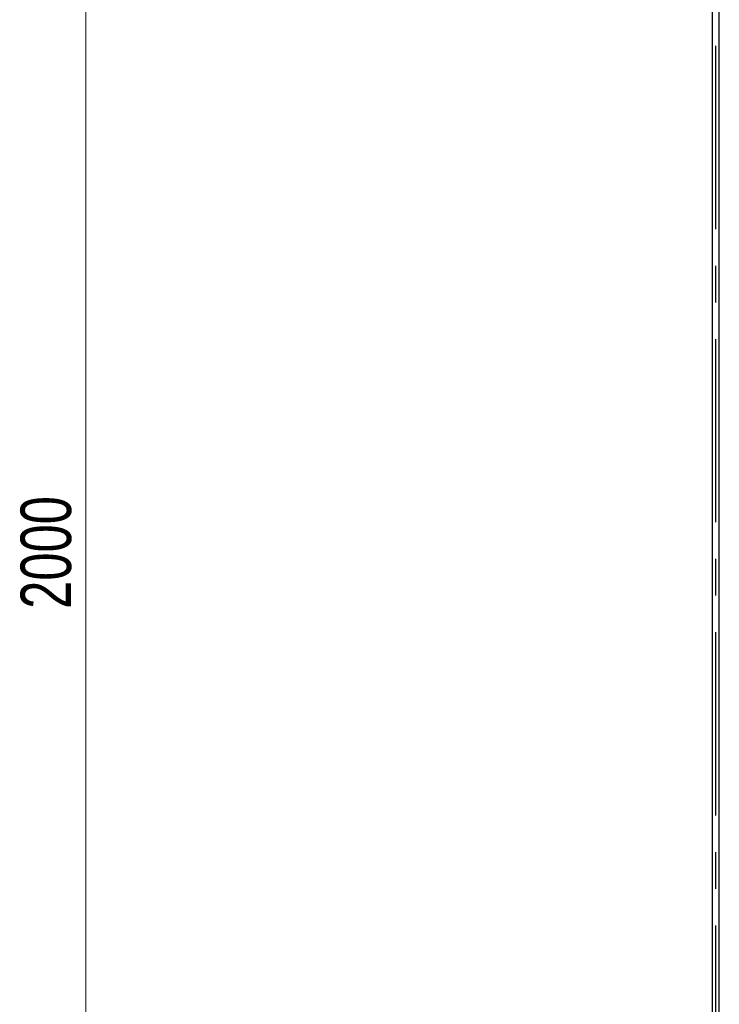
# Model space of a CAD drawing. Header units: millimetres. Extents: x 54 to 130, y 13 to 286.
# Tile 651 of 656: x 54 to 103, y 81 to 150. Entities that reach past the tile are written whole.
import ezdxf

# ---------------------------------------------------------------- set-up
doc = ezdxf.new("R2010")
doc.units = ezdxf.units.MM
doc.linetypes.add('CENTERX2', pattern=[20.32, 12.7, -2.54, 2.54, -2.54])
doc.styles.add('SLDTEXTSTYLE0', font='TXT', dxfattribs={"width": 0.75})
doc.dimstyles.new('SLDDIMSTYLE0', dxfattribs={"dimtxt": 3.5, "dimasz": 3.302, "dimexe": 0, "dimexo": 0.0625, "dimgap": 0.875, "dimtad": 1, "dimdec": 0, "dimlfac": 10, "dimrnd": 1e-09, "dimzin": 12, "dimdsep": 46, "dimtxsty": 'SLDTEXTSTYLE0', "dimsah": 1, "dimcen": 0.09, "dimadec": 0, "dimazin": 3, "dimtfac": 1, "dimtdec": 0, "dimtofl": 0, "dimtmove": 0, "dimatfit": 3, "dimfxl": 0, "dimfrac": 2, "dimtolj": 1, "dimtzin": 12, "dimarcsym": 0})

# ---------------------------------------------------------------- blocks, each defined once
blk = doc.blocks.new('_D')
at = {"color": 7, "linetype": 'Continuous', "lineweight": 0}
for p, q in [((94.03, 213.29), (57.883, 213.29)), ((58.883, 13.287), (58.883, 213.29)), ((101.53, 13.287), (57.883, 13.287))]:
    blk.add_line(p, q, dxfattribs=at)
at = {"color": 7, "linetype": 'Continuous', "lineweight": 18}
for points in [[(58.883, 213.29), (58.375, 209.988), (59.391, 209.988)], [(58.883, 13.287), (59.391, 16.589), (58.375, 16.589)]]:
    blk.add_solid(points, dxfattribs=at)
at = {"color": 7, "linetype": 'Continuous', "lineweight": 18, "insert": (54.371, 108.894), "char_height": 3.5, "attachment_point": 1, "rotation": 90, "style": 'SLDTEXTSTYLE0'}
blk.add_mtext('2000', dxfattribs=at)

msp = doc.modelspace()

# ---------------------------------------------------------------- linework, layer by layer
at = {"color": 7, "linetype": 'CENTERX2'}
msp.add_line((102.53, 13.287), (102.53, 213.287), dxfattribs=at)
at = {"color": 7, "linetype": 'Continuous', "lineweight": 25}
for p, q in [((102.28, 160.735), (102.28, 43.753)), ((102.78, 43.753), (102.78, 160.735))]:
    msp.add_line(p, q, dxfattribs=at)

# ---------------------------------------------------------------- dimensions: what is measured, and where the dimension line sits
at = {"color": 7, "linetype": 'Continuous', "lineweight": 18}
dim = msp.add_linear_dim(base=(58.883, 213.29), p1=(102.53, 13.287), p2=(95.03, 213.29), angle=90, dimstyle='SLDDIMSTYLE0', dxfattribs=at)
dim.commit()
dim.dimension.update_dxf_attribs({"geometry": '_D', "text_midpoint": (58.883, 114.066), "dimtype": 160})

doc.saveas('drawing.dxf')
